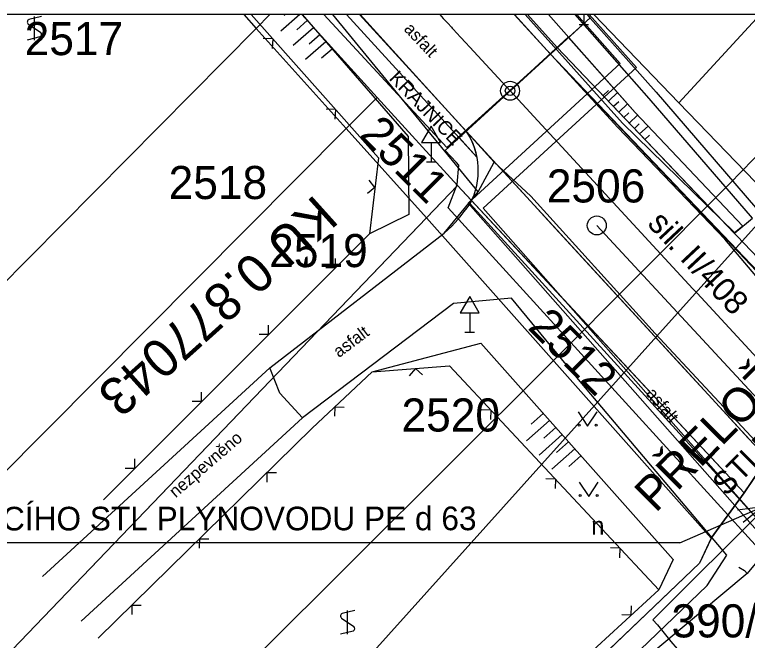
# Model space of a CAD drawing. Extents: x -643342 to -638635, y -1201752 to -1189948.
# Drawn here: x -639614.73 to -639576.01, y -1192549.95 to -1192516.87 of the extents above; entities that cross this region are included whole.
import ezdxf

# ---------------------------------------------------------------- set-up
doc = ezdxf.new("R2010")
doc.units = 0
for name, color, linetype in [('2', 7, 'Continuous'), ('41', 7, 'Continuous'), ('42', 7, 'Continuous'), ('IS_PLYN_STL', 7, 'Continuous'), ('IS_TELEF_BYVALY_DALKOVY_METALICKY', 7, 'Continuous'), ('IS_TELEF_MISTNI_ZAMERENO', 7, 'Continuous'), ('IS_VODOVOD_PRIPOJKA HYDRANT', 7, 'Continuous'), ('IS_VODOVOD_VAS', 7, 'Continuous'), ('K-HRANICE_KN', 7, 'Continuous'), ('K-ČÍSLA_PARCEL', 7, 'Continuous'), ('N-extravilan', 7, 'Continuous'), ('N-HECTOMETRY', 7, 'Continuous'), ('N-KAN_DEST_SACHTY-NÁVRH', 7, 'Continuous'), ('N-KAN_DEST_TRASA-NÁVRH', 7, 'Continuous'), ('N-OBVOD STAVBY 05', 7, 'Continuous'), ('N-OBVOD STAVBY 06', 7, 'Continuous'), ('N-OSA', 7, 'Continuous'), ('N-popis_stavba05', 7, 'Continuous'), ('N-SILNICE', 7, 'Continuous'), ('N-SJEZDY', 7, 'Continuous'), ('N-SRAFY_PLOCHY', 7, 'Continuous'), ('N-SVAHOVÁNÍ', 7, 'Continuous'), ('RWE_STL_RADY', 7, 'Continuous'), ('tomaštík - Džuganovi - Vrstva 36', 7, 'Continuous'), ('Vrstva 13', 7, 'Continuous'), ('Z-hrany_a_čáry', 7, 'Continuous'), ('Z-popisy', 7, 'Continuous'), ('Z-značky', 7, 'Continuous')]:
    doc.layers.add(name, color=color, linetype=linetype)

# ---------------------------------------------------------------- blocks, each defined once
blk = doc.blocks.new('hecto2')
at = {"layer": 'N-HECTOMETRY'}
blk.add_circle((0, 0), 0.25, dxfattribs=at)
blk = doc.blocks.new('RAMA24')
at = {"layer": 'Vrstva 13'}
blk.add_line((0, 14850), (-29700, 14850), dxfattribs=at)

msp = doc.modelspace()

# ---------------------------------------------------------------- linework, layer by layer
at = {"layer": '42'}
for p, q in [((-639579.577, -1192544.783), (-639575.209, -1192542.888)), ((-639575.209, -1192542.888), (-639576.517, -1192543.066)), ((-639575.209, -1192542.888), (-639576.232, -1192543.722)), ((-639579.577, -1192544.783), (-639633.223, -1192544.783))]:
    msp.add_line(p, q, dxfattribs=at)
at = {"layer": 'IS_PLYN_STL'}
msp.add_lwpolyline([(-639558.7, -1192527.379), (-639562.93, -1192531.91), (-639565.31, -1192533.57), (-639567.2, -1192534.93), (-639575.22, -1192543.1), (-639580.69, -1192548.54), (-639581, -1192548.87), (-639580.76, -1192549.12), (-639580.04, -1192550), (-639579.72, -1192550.39)], dxfattribs=at)
at = {"layer": 'IS_TELEF_BYVALY_DALKOVY_METALICKY'}
msp.add_lwpolyline([(-639637.691, -1192595.092), (-639636.465, -1192593.912), (-639627.394, -1192585.745), (-639565.52, -1192516.865)], dxfattribs=at)
at = {"layer": 'IS_TELEF_MISTNI_ZAMERENO'}
for p, q in [((-639568.42, -1192517.04), (-639576.93, -1192525.79)), ((-639576.93, -1192525.79), (-639586.49, -1192535.4)), ((-639586.49, -1192535.4), (-639633.31, -1192582.05))]:
    msp.add_line(p, q, dxfattribs=at)
at = {"layer": 'IS_VODOVOD_PRIPOJKA HYDRANT'}
for points in [[(-639576.54, -1192541.69), (-639576.73, -1192541.8), (-639576.881, -1192541.933)], [(-639576.46, -1192546.08), (-639576.15, -1192546.26), (-639576.018, -1192546.41)], [(-639576.46, -1192546.08), (-639576.15, -1192546.26), (-639576.018, -1192546.41)]]:
    msp.add_lwpolyline(points, dxfattribs=at)
at = {"layer": 'IS_VODOVOD_VAS'}
for points in [[(-639585.016, -1192516.865), (-639582.734, -1192519.456), (-639590.76, -1192526.83), (-639574.966, -1192544.761)], [(-639584.373, -1192516.865), (-639581.86, -1192519.658), (-639589.96, -1192527.1), (-639576.881, -1192541.933), (-639574.75, -1192544.35), (-639574.64, -1192544.474)], [(-639575.085, -1192545.333), (-639575.259, -1192545.488), (-639576.018, -1192546.41)], [(-639576.018, -1192546.41), (-639591.46, -1192559.33), (-639593.089, -1192560.817)]]:
    msp.add_lwpolyline(points, dxfattribs=at)
at = {"layer": 'K-HRANICE_KN'}
for p, q in [((-639602.617, -1192516.865), (-639601.96, -1192517.59)), ((-639601.96, -1192517.59), (-639601.24, -1192516.865)), ((-639601.96, -1192517.59), (-639626.13, -1192542.01)), ((-639601.96, -1192517.59), (-639597.2, -1192522.89)), ((-639597.2, -1192522.89), (-639595.57, -1192521.25)), ((-639640.591, -1192566.531), (-639597.2, -1192522.89)), ((-639592.96, -1192527.6), (-639597.2, -1192522.89)), ((-639591.33, -1192525.9), (-639635.61, -1192572.07)), ((-639591.33, -1192525.9), (-639592.96, -1192527.6)), ((-639586.36, -1192531.23), (-639591.33, -1192525.9)), ((-639592.96, -1192527.6), (-639635.61, -1192572.07)), ((-639592.96, -1192527.6), (-639577.919, -1192544.55)), ((-639576.18, -1192542.14), (-639586.36, -1192531.23)), ((-639574.559, -1192539.749), (-639576.18, -1192542.14)), ((-639577.919, -1192544.55), (-639576.18, -1192542.14)), ((-639577.922, -1192544.554), (-639578.54, -1192545.86)), ((-639578.54, -1192545.86), (-639623.38, -1192588.73))]:
    msp.add_line(p, q, dxfattribs=at)
for points in [[(-639599.556, -1192516.865), (-639595.57, -1192521.25), (-639591.33, -1192525.9), (-639576.18, -1192542.14), (-639574.559, -1192539.749), (-639570.05, -1192531.45)], [(-639570.05, -1192531.45), (-639579.63, -1192521.52), (-639584.115, -1192516.865)], [(-639579.63, -1192521.52), (-639575.322, -1192516.865)], [(-639576.18, -1192542.14), (-639577.92, -1192544.55), (-639578.54, -1192545.86), (-639623.38, -1192588.73)], [(-639576.18, -1192542.14), (-639577.92, -1192544.55), (-639578.54, -1192545.86), (-639623.38, -1192588.73)]]:
    msp.add_lwpolyline(points, dxfattribs=at)
at = {"layer": 'N-extravilan'}
for points in [[(-639597.188, -1192516.865), (-639590.294, -1192524.392)], [(-639596.51, -1192516.865), (-639590.868, -1192523.025)], [(-639592.26, -1192516.865), (-639592.077, -1192517.064), (-639591.843, -1192517.317), (-639591.643, -1192517.533), (-639591.609, -1192517.571), (-639591.533, -1192517.652), (-639591.375, -1192517.824), (-639591.141, -1192518.078), (-639590.907, -1192518.331), (-639590.673, -1192518.585), (-639588.546, -1192520.89)], [(-639586.428, -1192518.935), (-639588.308, -1192516.865)], [(-639586.058, -1192518.599), (-639587.632, -1192516.865)]]:
    msp.add_lwpolyline(points, dxfattribs=at)
at = {"layer": 'N-HECTOMETRY'}
msp.add_circle((-639588.546, -1192520.89), 0.5, dxfattribs=at)
at = {"layer": 'N-KAN_DEST_SACHTY-NÁVRH'}
msp.add_circle((-639583.962, -1192528.01), 0.5, dxfattribs=at)
at = {"layer": 'N-KAN_DEST_TRASA-NÁVRH'}
msp.add_lwpolyline([(-639583.962, -1192528.01), (-639550.452, -1192564.184), (-639529.583, -1192588.026), (-639514.491, -1192612.048), (-639507.737, -1192644.326), (-639498.832, -1192694.254), (-639511.439, -1192713.331), (-639516.613, -1192716.507), (-639553.938, -1192703.739), (-639570.485, -1192701.616), (-639578.687, -1192703.18)], dxfattribs=at)
at = {"layer": 'N-OBVOD STAVBY 05'}
msp.add_lwpolyline([(-639598.388, -1192516.865), (-639591.893, -1192523.897), (-639584.306, -1192517.04), (-639584.46, -1192516.865)], dxfattribs=at)
at = {"layer": 'N-OBVOD STAVBY 06'}
msp.add_lwpolyline([(-639568.389, -1192552.802), (-639591.813, -1192527.078), (-639591.345, -1192525.853), (-639591.255, -1192524.823), (-639591.382, -1192524.684), (-639591.972, -1192524.041), (-639584.306, -1192517.04), (-639584.287, -1192517.062), (-639580.824, -1192520.961), (-639575.028, -1192527.69)], dxfattribs=at)
at = {"layer": 'N-OSA'}
msp.add_lwpolyline([(-639580.362, -1192529.75), (-639588.546, -1192520.89)], dxfattribs=at)
msp.add_arc((-632515.845, -1186006.855), 9615.381, 222.7172805, 222.7768682, dxfattribs=at)
at = {"layer": 'N-SILNICE'}
for p, q in [((-639571.957, -1192533.403), (-639586.058, -1192518.599)), ((-639567.459, -1192538.912), (-639586.428, -1192518.935)), ((-639572.224, -1192543.332), (-639590.868, -1192523.025))]:
    msp.add_line(p, q, dxfattribs=at)
msp.add_arc((-639593.93, -1192525.114), 3.707, 331.9131, 34.3094, dxfattribs=at)
at = {"layer": 'N-SJEZDY'}
msp.add_line((-639590.66, -1192526.86), (-639567.322, -1192552.488), dxfattribs=at)
at = {"layer": 'N-SRAFY_PLOCHY'}
for p, q in [((-639585.466, -1192518.055), (-639586.058, -1192518.599)), ((-639586.058, -1192518.599), (-639586.428, -1192518.935)), ((-639571.957, -1192533.403), (-639586.058, -1192518.599)), ((-639586.058, -1192518.599), (-639576.699, -1192528.424)), ((-639586.428, -1192518.935), (-639590.868, -1192523.025)), ((-639584.92, -1192520.523), (-639586.428, -1192518.935)), ((-639586.428, -1192518.935), (-639572.638, -1192533.409)), ((-639583.288, -1192522.242), (-639584.92, -1192520.523)), ((-639581.663, -1192523.953), (-639583.288, -1192522.242)), ((-639591.062, -1192523.203), (-639591.236, -1192523.363)), ((-639590.868, -1192523.024), (-639591.062, -1192523.203)), ((-639590.868, -1192523.025), (-639589.653, -1192524.348)), ((-639572.224, -1192543.332), (-639590.868, -1192523.025)), ((-639591.236, -1192523.363), (-639590.294, -1192524.392)), ((-639579.063, -1192526.691), (-639581.663, -1192523.953)), ((-639589.653, -1192524.348), (-639588.037, -1192526.108)), ((-639588.037, -1192526.108), (-639586.36, -1192527.935)), ((-639577.085, -1192528.775), (-639579.063, -1192526.691)), ((-639590.66, -1192526.86), (-639567.322, -1192552.488)), ((-639586.36, -1192527.935), (-639584.35, -1192530.124)), ((-639575.513, -1192530.429), (-639577.085, -1192528.775)), ((-639584.35, -1192530.124), (-639582.527, -1192532.11)), ((-639582.527, -1192532.11), (-639581.316, -1192533.429)), ((-639581.316, -1192533.429), (-639579.768, -1192535.115)), ((-639579.768, -1192535.115), (-639577.87, -1192537.183)), ((-639577.87, -1192537.183), (-639575.967, -1192539.256))]:
    msp.add_line(p, q, dxfattribs=at)
msp.add_lwpolyline([(-639576.699, -1192528.424), (-639576.252, -1192528.054), (-639581.94, -1192522.03), (-639585.466, -1192518.055)], dxfattribs=at)
for centre, radius, start, end in [((-639593.927, -1192525.114), 3.704, 11.2376, 34.3292), ((-639593.93, -1192525.114), 3.707, 331.9131, 34.3094)]:
    msp.add_arc(centre, radius, start, end, dxfattribs=at)
at = {"layer": 'N-SVAHOVÁNÍ'}
for p, q in [((-639591.233, -1192523.366), (-639585.466, -1192518.055)), ((-639583.348, -1192520.882), (-639583.63, -1192521.148)), ((-639582.87, -1192520.982), (-639583.334, -1192521.419)), ((-639582.805, -1192521.469), (-639583.078, -1192521.727)), ((-639582.339, -1192521.58), (-639582.802, -1192522.017)), ((-639582.261, -1192522.056), (-639582.527, -1192522.306)), ((-639581.803, -1192522.175), (-639582.251, -1192522.596)), ((-639581.718, -1192522.644), (-639581.975, -1192522.886)), ((-639581.254, -1192522.757), (-639581.699, -1192523.175)), ((-639581.174, -1192523.231), (-639581.423, -1192523.465))]:
    msp.add_line(p, q, dxfattribs=at)
msp.add_lwpolyline([(-639585.466, -1192518.055), (-639581.94, -1192522.03), (-639576.252, -1192528.054), (-639576.699, -1192528.424)], dxfattribs=at)
at = {"layer": 'Z-hrany_a_čáry'}
for p, q in [((-639602.228, -1192516.865), (-639595.5, -1192524.44)), ((-639599.663, -1192516.865), (-639600.663, -1192517.735)), ((-639600.424, -1192516.865), (-639600.477, -1192516.911)), ((-639599.538, -1192516.865), (-639593.93, -1192523.31)), ((-639590.24, -1192526.24), (-639597.905, -1192516.865)), ((-639589.38, -1192524.66), (-639596.474, -1192516.865)), ((-639588.33, -1192516.865), (-639582.85, -1192522.83)), ((-639587.749, -1192516.865), (-639582.61, -1192522.6)), ((-639586.522, -1192516.865), (-639581.94, -1192522.03)), ((-639581.2, -1192521.29), (-639585.099, -1192516.865)), ((-639599.263, -1192517.18), (-639599.821, -1192517.666)), ((-639598.935, -1192517.557), (-639600.006, -1192518.489)), ((-639601.089, -1192518.147), (-639601.589, -1192518.118)), ((-639601.089, -1192518.147), (-639601.119, -1192518.647)), ((-639598.607, -1192517.934), (-639599.165, -1192518.42)), ((-639598.279, -1192518.311), (-639599.35, -1192519.243)), ((-639597.951, -1192518.689), (-639598.509, -1192519.174)), ((-639575.74, -1192527.63), (-639581.2, -1192521.29)), ((-639597.769, -1192521.886), (-639598.269, -1192521.856)), ((-639597.769, -1192521.886), (-639597.798, -1192522.385)), ((-639581.94, -1192522.03), (-639576.252, -1192528.054)), ((-639577.2, -1192528.74), (-639582.85, -1192522.83)), ((-639582.61, -1192522.6), (-639576.67, -1192528.4)), ((-639593.93, -1192523.31), (-639593.89, -1192527.43)), ((-639595.5, -1192524.44), (-639595.98, -1192528.46)), ((-639590.24, -1192526.24), (-639589.38, -1192524.66)), ((-639587.44, -1192526.46), (-639589.38, -1192524.66)), ((-639595.688, -1192526.012), (-639595.997, -1192525.619)), ((-639595.688, -1192526.012), (-639596.081, -1192526.322)), ((-639592.02, -1192528.42), (-639590.24, -1192526.24)), ((-639580.87, -1192533.73), (-639587.44, -1192526.46)), ((-639593.89, -1192527.43), (-639595.98, -1192528.46)), ((-639576.67, -1192528.4), (-639575.74, -1192527.63)), ((-639595.98, -1192528.46), (-639602.18, -1192534.65)), ((-639601.24, -1192535.53), (-639592.02, -1192528.42)), ((-639573.95, -1192532.6), (-639577.2, -1192528.74)), ((-639597.774, -1192530.251), (-639597.774, -1192529.75)), ((-639597.774, -1192530.251), (-639598.275, -1192530.251)), ((-639591.54, -1192532.14), (-639599.51, -1192538.18)), ((-639588.47, -1192531.85), (-639591.54, -1192532.14)), ((-639584.76, -1192536.37), (-639588.47, -1192531.85)), ((-639601.312, -1192533.784), (-639601.312, -1192533.283)), ((-639601.312, -1192533.784), (-639601.813, -1192533.783)), ((-639570.98, -1192544.37), (-639580.87, -1192533.73)), ((-639595.84, -1192535.75), (-639590.09, -1192534.24)), ((-639590.09, -1192534.24), (-639579.92, -1192545.68)), ((-639602.18, -1192534.65), (-639610.03, -1192542.51)), ((-639613.253, -1192546.562), (-639601.24, -1192535.53)), ((-639600.71, -1192536.87), (-639601.24, -1192535.53)), ((-639595.84, -1192535.75), (-639591.74, -1192535.44)), ((-639593.545, -1192535.576), (-639593.871, -1192535.956)), ((-639593.545, -1192535.576), (-639593.165, -1192535.903)), ((-639591.74, -1192535.44), (-639580.68, -1192547.28)), ((-639599.01, -1192538.73), (-639595.84, -1192535.75)), ((-639577.09, -1192545.45), (-639584.76, -1192536.37)), ((-639604.847, -1192537.32), (-639604.847, -1192536.82)), ((-639599.51, -1192538.18), (-639600.71, -1192536.87)), ((-639604.847, -1192537.32), (-639605.347, -1192537.321)), ((-639597.806, -1192537.598), (-639597.822, -1192538.099)), ((-639597.806, -1192537.598), (-639597.306, -1192537.614)), ((-639589.563, -1192537.771), (-639590.063, -1192537.754)), ((-639589.563, -1192537.771), (-639589.58, -1192538.271)), ((-639586.791, -1192537.951), (-639587.426, -1192538.516)), ((-639599.51, -1192538.18), (-639611.212, -1192548.933)), ((-639586.458, -1192538.324), (-639587.669, -1192539.401)), ((-639610.318, -1192549.833), (-639599.01, -1192538.73)), ((-639586.126, -1192538.698), (-639586.762, -1192539.263)), ((-639585.794, -1192539.071), (-639587.005, -1192540.148)), ((-639585.461, -1192539.445), (-639586.097, -1192540.011)), ((-639585.129, -1192539.819), (-639586.34, -1192540.896)), ((-639584.797, -1192540.192), (-639585.433, -1192540.757)), ((-639608.38, -1192540.858), (-639608.38, -1192540.357)), ((-639608.38, -1192540.858), (-639608.881, -1192540.858)), ((-639601.399, -1192541.075), (-639601.403, -1192541.576)), ((-639601.399, -1192541.075), (-639600.898, -1192541.08)), ((-639586.149, -1192541.425), (-639586.65, -1192541.408)), ((-639586.149, -1192541.425), (-639586.166, -1192541.925)), ((-639604.966, -1192544.578), (-639604.971, -1192545.079)), ((-639604.966, -1192544.578), (-639604.466, -1192544.583)), ((-639582.736, -1192545.079), (-639583.237, -1192545.062)), ((-639582.736, -1192545.079), (-639582.753, -1192545.579)), ((-639579.92, -1192545.68), (-639580.68, -1192547.28)), ((-639578.12, -1192547.04), (-639577.09, -1192545.45)), ((-639587.98, -1192556.48), (-639578.12, -1192547.04)), ((-639580.68, -1192547.28), (-639589.4, -1192555.27)), ((-639608.534, -1192548.081), (-639608.539, -1192548.582)), ((-639608.534, -1192548.081), (-639608.034, -1192548.086)), ((-639582.146, -1192548.623), (-639582.124, -1192548.123)), ((-639582.146, -1192548.623), (-639582.646, -1192548.601))]:
    msp.add_line(p, q, dxfattribs=at)
msp.add_arc((-639598.119, -1192521.73), 9.053, 312.3519, 325.4825, dxfattribs=at)
at = {"layer": 'Z-značky'}
for p, q in [((-639613.309, -1192516.957), (-639613.97, -1192517.116)), ((-639613.684, -1192518.207), (-639613.684, -1192516.957)), ((-639584.65, -1192516.865), (-639584.65, -1192517.39)), ((-639614.009, -1192517.364), (-639613.355, -1192517.8)), ((-639584.9, -1192517.39), (-639584.4, -1192517.39)), ((-639613.394, -1192518.045), (-639614.059, -1192518.207)), ((-639592.72, -1192522.756), (-639593.22, -1192523.622)), ((-639592.22, -1192523.622), (-639592.72, -1192522.756)), ((-639593.22, -1192523.622), (-639592.22, -1192523.622)), ((-639592.72, -1192523.622), (-639592.72, -1192524.64)), ((-639592.97, -1192524.64), (-639592.47, -1192524.64)), ((-639590.68, -1192531.766), (-639591.18, -1192532.632)), ((-639590.18, -1192532.632), (-639590.68, -1192531.766)), ((-639591.18, -1192532.632), (-639590.18, -1192532.632)), ((-639590.68, -1192532.632), (-639590.68, -1192533.65)), ((-639590.93, -1192533.65), (-639590.43, -1192533.65)), ((-639584.948, -1192537.864), (-639584.448, -1192538.614)), ((-639584.448, -1192538.614), (-639583.948, -1192537.864)), ((-639584.891, -1192541.585), (-639584.391, -1192542.335)), ((-639584.391, -1192542.335), (-639583.891, -1192541.585)), ((-639596.754, -1192548.366), (-639597.415, -1192548.525)), ((-639597.129, -1192549.616), (-639597.129, -1192548.366)), ((-639597.454, -1192548.773), (-639596.8, -1192549.209)), ((-639596.839, -1192549.454), (-639597.504, -1192549.616))]:
    msp.add_line(p, q, dxfattribs=at)
for centre in [(-639584.898, -1192538.564), (-639583.999, -1192538.564), (-639584.841, -1192542.285), (-639583.942, -1192542.285)]:
    msp.add_circle(centre, 0.05, dxfattribs=at)
for centre, start, end in [((-639613.909, -1192517.253), 113.9648, 228.0101), ((-639613.458, -1192517.909), 295.5535, 46.6612), ((-639597.354, -1192548.662), 113.9648, 228.0101), ((-639596.903, -1192549.318), 295.5535, 46.6612)]:
    msp.add_arc(centre, 0.15, start, end, dxfattribs=at)

# ---------------------------------------------------------------- block references
at = {"layer": '41', "xscale": 0.01, "yscale": 0.01}
msp.add_blockref('RAMA24', (-639343.591, -1192665.365), dxfattribs=at)
at = {"layer": 'N-HECTOMETRY'}
msp.add_blockref('hecto2', (-639588.546, -1192520.89), dxfattribs=at)

# ---------------------------------------------------------------- texts
at = {"layer": '2'}
msp.add_text('PŘELOŽKA 5 STL', height=1.8, rotation=45.2919, dxfattribs=at).set_placement((-639580.852, -1192543.246))
at = {"layer": 'K-ČÍSLA_PARCEL'}
for s, p in [('2517', (-639614.2, -1192519.006)), ('2518', (-639606.591, -1192526.615)), ('2506', (-639586.605, -1192526.795)), ('2519', (-639601.275, -1192530.213)), ('2520', (-639594.283, -1192538.906)), ('390/5', (-639580.016, -1192549.791)), ('390/5', (-639580.016, -1192549.791))]:
    msp.add_text(s, height=1.75, dxfattribs=at).set_placement(p)
for s, p in [('2511', (-639596.583, -1192523.277)), ('2512', (-639587.66, -1192533.443))]:
    msp.add_text(s, height=1.75, rotation=315, dxfattribs=at).set_placement(p)
at = {"layer": 'N-popis_stavba05'}
msp.add_text('KÚ 0.877043', height=2, rotation=221.9362, dxfattribs=at).set_placement((-639598.846, -1192526.324))
at = {"layer": 'N-SRAFY_PLOCHY'}
msp.add_text('asfalt', height=0.65, rotation=309.9769, dxfattribs=at).set_placement((-639581.401, -1192536.92))
at = {"layer": 'RWE_STL_RADY'}
msp.add_text('STLPE 63 - 12,22 m', height=1.2, rotation=44.7251, dxfattribs=at).set_placement((-639577.13, -1192542.369))
at = {"layer": 'tomaštík - Džuganovi - Vrstva 36'}
for s, height, rotation, p in [('sil. II/408', 1.25, 313.2287, (-639581.333, -1192527.964)), ('PROPOJ DO STÁVAJÍCÍHO STL PLYNOVODU PE d 63', 1.25, 0.0307, (-639632.488, -1192544.146)), ('n', 0.938, 0.0307, (-639584.257, -1192544.355))]:
    msp.add_text(s, height=height, rotation=rotation, dxfattribs=at).set_placement(p)
at = {"layer": 'Z-popisy'}
for s, height, rotation, p in [('asfalt', 0.65, 313.2402, (-639594.195, -1192517.66)), ('KRAJNICE', 0.75, 314.027, (-639594.983, -1192520.275)), ('asfalt', 0.65, 36.8028, (-639597.589, -1192535.027)), ('nezpevněno', 0.65, 40.8159, (-639606.222, -1192542.436))]:
    msp.add_text(s, height=height, rotation=rotation, dxfattribs=at).set_placement(p)

doc.saveas('drawing.dxf')
